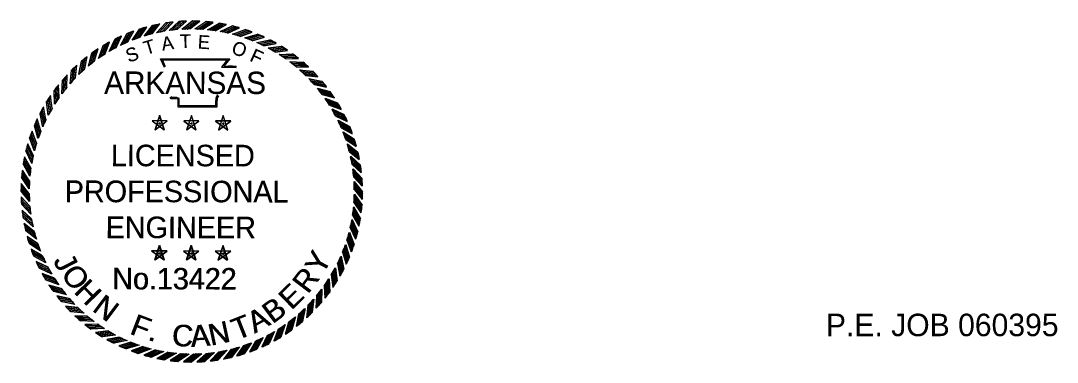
# Model space of a CAD drawing. Extents: x 1196286 to 1268366, y 2040822 to 2082115.
# Drawn here: x 1253635 to 1268366, y 2041670 to 2046528 of the extents above; entities that cross this region are included whole.
import ezdxf

# ---------------------------------------------------------------- set-up
doc = ezdxf.new("R2010")
doc.units = 0
doc.layers.add('60', color=7, linetype='Continuous')
doc.layers.add('Default', color=7, linetype='Continuous')

# ---------------------------------------------------------------- blocks, each defined once
blk = doc.blocks.new('STAR')
at = {"layer": 'Default'}
for p, q in [((0.0587, 0.0188), (-0.059, 0.0189)), ((-0.0589, 0.0188), (0.0363, -0.0505)), ((-0.0001, 0.0615), (-0.0366, -0.0504)), ((-0.0365, -0.0503), (0.0589, 0.0188)), ((-0.0085, 0), (0.009, 0)), ((0.0362, -0.0503), (0, 0.0617)), ((0, 0.0063), (0, -0.0085))]:
    blk.add_line(p, q, dxfattribs=at)
blk = doc.blocks.new('RP')
at = {"layer": 'Default'}
for p, q in [((-0.0781, 1.2656), (0.003, 1.33)), ((-0.058, 1.2667), (0.0216, 1.3299)), ((-0.0375, 1.2674), (0.0405, 1.3294)), ((-0.0176, 1.2679), (0.059, 1.3287))]:
    blk.add_line(p, q, dxfattribs=at)
for radius, start, end in [(1.33, 87.45624, 89.86992), (1.268, 90.79335, 93.53072)]:
    blk.add_arc((0, 0), radius, start, end, dxfattribs=at)

msp = doc.modelspace()

# ---------------------------------------------------------------- linework, layer by layer
at = {"layer": 'Default'}
for points in [[(1255678, 2045864), (1255622, 2045987), (1256603, 2045987), (1256521, 2045884), (1256587, 2045885), (1256643, 2045886), (1256698, 2045880)], [(1255680, 2045865), (1255624, 2045988), (1256605, 2045985), (1256523, 2045882), (1256589, 2045883), (1256645, 2045883), (1256700, 2045877)], [(1255693, 2045871), (1255646, 2045971), (1256570, 2045972), (1256488, 2045869), (1256587, 2045870), (1256642, 2045871), (1256697, 2045865)], [(1255694, 2045871), (1255648, 2045972), (1256573, 2045970), (1256490, 2045866), (1256589, 2045867), (1256644, 2045868), (1256699, 2045862)], [(1256448, 2045453), (1256431, 2045439), (1256426, 2045419), (1256420, 2045368), (1256420, 2045300), (1255873, 2045300), (1255873, 2045392), (1255873, 2045412), (1255850, 2045419), (1255773, 2045419), (1255759, 2045440)], [(1256449, 2045451), (1256432, 2045438), (1256426, 2045417), (1256420, 2045366), (1256420, 2045299), (1255873, 2045300), (1255873, 2045392), (1255873, 2045412), (1255851, 2045419), (1255773, 2045419), (1255759, 2045441)], [(1256438, 2045465), (1256418, 2045448), (1256410, 2045422), (1256405, 2045369), (1256405, 2045316), (1255888, 2045316), (1255888, 2045392), (1255888, 2045424), (1255853, 2045435), (1255781, 2045435), (1255772, 2045449)], [(1256439, 2045463), (1256418, 2045447), (1256411, 2045420), (1256405, 2045367), (1256405, 2045314), (1255888, 2045316), (1255888, 2045392), (1255889, 2045424), (1255853, 2045435), (1255781, 2045435), (1255772, 2045449)]]:
    msp.add_lwpolyline(points, dxfattribs=at)

# ---------------------------------------------------------------- block references
for name, p, xscale, yscale, rotation in [('RP', (1256068, 2044099), 1823.5310686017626, 1823.531068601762, 13.500000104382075), ('RP', (1256064, 2044099), 1823.5310686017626, 1823.5310686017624, 13.304199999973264), ('RP', (1256068, 2044099), 1823.5310686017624, 1823.531068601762, 9.000000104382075), ('RP', (1256064, 2044099), 1823.5310686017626, 1823.5310686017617, 8.804199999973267), ('RP', (1256068, 2044099), 1823.5310686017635, 1823.531068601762, 4.500000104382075), ('RP', (1256064, 2044099), 1823.5310686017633, 1823.5310686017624, 4.304199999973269), ('RP', (1256068, 2044099), 1823.531068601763, 1823.5310686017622, 1.0438208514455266e-07), ('RP', (1256064, 2044099), 1823.531068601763, 1823.531068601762, -0.19580000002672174), ('RP', (1256068, 2044099), 1823.5310686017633, 1823.531068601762, -4.499999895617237), ('RP', (1256064, 2044099), 1823.531068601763, 1823.5310686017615, -4.695800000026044), ('RP', (1256068, 2044099), 1823.5310686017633, 1823.5310686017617, -8.999999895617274), ('RP', (1256064, 2044099), 1823.5310686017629, 1823.5310686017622, -9.195800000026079), ('RP', (1256068, 2044099), 1823.5310686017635, 1823.5310686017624, -13.499999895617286), ('RP', (1256064, 2044099), 1823.5310686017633, 1823.5310686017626, -13.695800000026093), ('RP', (1256068, 2044099), 1823.531068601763, 1823.5310686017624, 27.000000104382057), ('RP', (1256064, 2044099), 1823.5310686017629, 1823.5310686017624, 26.804199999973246), ('RP', (1256068, 2044099), 1823.5310686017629, 1823.5310686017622, 22.500000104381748), ('RP', (1256064, 2044099), 1823.531068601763, 1823.531068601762, 22.304199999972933), ('RP', (1256068, 2044099), 1823.5310686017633, 1823.531068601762, 18.00000010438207), ('RP', (1256064, 2044099), 1823.5310686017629, 1823.5310686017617, 17.80419999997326), ('RP', (1256068, 2044099), 1823.5310686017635, 1823.531068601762, -17.99999989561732), ('RP', (1256064, 2044099), 1823.5310686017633, 1823.5310686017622, -18.195800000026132), ('RP', (1256068, 2044099), 1823.5310686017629, 1823.5310686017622, -22.499999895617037), ('RP', (1256064, 2044099), 1823.5310686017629, 1823.5310686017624, -22.695800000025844), ('RP', (1256068, 2044099), 1823.5310686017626, 1823.5310686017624, -26.999999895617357), ('RP', (1256064, 2044099), 1823.5310686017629, 1823.5310686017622, -27.19580000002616), ('RP', (1256068, 2044099), 1823.5310686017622, 1823.5310686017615, 31.500000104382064), ('RP', (1256064, 2044099), 1823.5310686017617, 1823.5310686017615, 31.30419999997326), ('RP', (1256068, 2044099), 1823.5310686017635, 1823.531068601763, -31.49999989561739), ('RP', (1256064, 2044099), 1823.5310686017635, 1823.5310686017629, -31.695800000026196), ('RP', (1256068, 2044099), 1823.5310686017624, 1823.5310686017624, 40.50000010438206), ('RP', (1256064, 2044099), 1823.5310686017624, 1823.5310686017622, 40.30419999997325), ('RP', (1256068, 2044099), 1823.5310686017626, 1823.531068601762, 36.000000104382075), ('RP', (1256064, 2044099), 1823.5310686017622, 1823.5310686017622, 35.804199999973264), ('RP', (1256068, 2044099), 1823.5310686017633, 1823.5310686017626, -35.99999989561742), ('RP', (1256064, 2044099), 1823.5310686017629, 1823.5310686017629, -36.19580000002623), ('RP', (1256068, 2044099), 1823.5310686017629, 1823.5310686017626, -40.49999989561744), ('RP', (1256064, 2044099), 1823.5310686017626, 1823.5310686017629, -40.69580000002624), ('RP', (1256068, 2044099), 1823.5310686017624, 1823.5310686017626, 45.00000010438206), ('RP', (1256064, 2044099), 1823.5310686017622, 1823.5310686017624, 44.80419999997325), ('RP', (1256068, 2044099), 1823.5310686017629, 1823.5310686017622, -44.99999989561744), ('RP', (1256064, 2044099), 1823.5310686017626, 1823.531068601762, -45.19580000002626), ('RP', (1256068, 2044099), 1823.531068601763, 1823.5310686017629, 49.500000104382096), ('RP', (1256064, 2044099), 1823.531068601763, 1823.5310686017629, 49.304199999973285), ('RP', (1256068, 2044099), 1823.5310686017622, 1823.5310686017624, -49.499999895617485), ('RP', (1256064, 2044099), 1823.531068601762, 1823.5310686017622, -49.69580000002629), ('RP', (1256068, 2044099), 1823.5310686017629, 1823.5310686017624, 54.00000010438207), ('RP', (1256064, 2044099), 1823.5310686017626, 1823.5310686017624, 53.804199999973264), ('RP', (1256068, 2044099), 1823.5310686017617, 1823.5310686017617, -53.999999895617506), ('RP', (1256064, 2044099), 1823.5310686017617, 1823.5310686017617, -54.1958000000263), ('RP', (1256064, 2044099), 1823.531068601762, 1823.5310686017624, 58.304199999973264), ('RP', (1256068, 2044099), 1823.531068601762, 1823.5310686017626, 58.50000010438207), ('RP', (1256068, 2044099), 1823.531068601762, 1823.5310686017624, -58.49999989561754), ('RP', (1256064, 2044099), 1823.531068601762, 1823.5310686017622, -58.69580000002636), ('RP', (1256064, 2044099), 1823.5310686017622, 1823.531068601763, 62.804199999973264), ('RP', (1256068, 2044099), 1823.5310686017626, 1823.5310686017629, 63.000000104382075), ('RP', (1256068, 2044099), 1823.531068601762, 1823.5310686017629, -62.99999989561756), ('RP', (1256064, 2044099), 1823.5310686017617, 1823.5310686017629, -63.19580000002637), ('RP', (1256064, 2044099), 1823.531068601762, 1823.5310686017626, 67.30419999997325), ('RP', (1256068, 2044099), 1823.5310686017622, 1823.5310686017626, 67.50000010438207), ('STAR', (1255609, 2045068), 1823.531068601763, 1823.531068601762, -0.19580000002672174), ('STAR', (1255610, 2045068), 1823.531068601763, 1823.5310686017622, 1.0438208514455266e-07), ('STAR', (1256060, 2045067), 1823.531068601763, 1823.531068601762, -0.19580000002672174), ('STAR', (1256061, 2045068), 1823.531068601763, 1823.5310686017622, 1.0438208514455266e-07), ('STAR', (1256512, 2045065), 1823.531068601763, 1823.531068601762, -0.19580000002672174), ('STAR', (1256512, 2045068), 1823.531068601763, 1823.5310686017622, 1.0438208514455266e-07), ('RP', (1256064, 2044099), 1823.5310686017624, 1823.5310686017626, -67.69580000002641), ('RP', (1256068, 2044099), 1823.531068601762, 1823.531068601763, -67.49999989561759), ('RP', (1256068, 2044099), 1823.5310686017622, 1823.5310686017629, -71.99999989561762), ('RP', (1256064, 2044099), 1823.5310686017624, 1823.531068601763, 71.80419999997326), ('RP', (1256068, 2044099), 1823.5310686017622, 1823.5310686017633, 72.00000010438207), ('RP', (1256064, 2044099), 1823.5310686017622, 1823.5310686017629, -72.19580000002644), ('RP', (1256064, 2044099), 1823.5310686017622, 1823.531068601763, 76.30419999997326), ('RP', (1256068, 2044099), 1823.5310686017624, 1823.5310686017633, 76.50000010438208), ('RP', (1256064, 2044099), 1823.5310686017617, 1823.5310686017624, -76.69580000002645), ('RP', (1256068, 2044099), 1823.5310686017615, 1823.5310686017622, -76.49999989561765), ('RP', (1256064, 2044099), 1823.5310686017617, 1823.5310686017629, 80.80419999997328), ('RP', (1256068, 2044099), 1823.531068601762, 1823.531068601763, 81.0000001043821), ('RP', (1256064, 2044099), 1823.531068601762, 1823.5310686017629, -81.19580000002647), ('RP', (1256068, 2044099), 1823.5310686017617, 1823.5310686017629, -80.99999989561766), ('RP', (1256064, 2044099), 1823.531068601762, 1823.5310686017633, 85.30419999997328), ('RP', (1256068, 2044099), 1823.5310686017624, 1823.5310686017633, 85.50000010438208), ('RP', (1256064, 2044099), 1823.5310686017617, 1823.5310686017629, -85.69580000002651), ('RP', (1256068, 2044099), 1823.531068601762, 1823.5310686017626, -85.49999989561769), ('RP', (1256064, 2044099), 1823.5310686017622, 1823.5310686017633, 89.80419999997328), ('RP', (1256068, 2044099), 1823.5310686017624, 1823.5310686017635, 90.0000001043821), ('RP', (1256064, 2044099), 1823.531068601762, 1823.531068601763, -90.19580000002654), ('RP', (1256068, 2044099), 1823.5310686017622, 1823.5310686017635, -89.99999989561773), ('RP', (1256064, 2044099), 1823.5310686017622, 1823.5310686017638, 94.30419999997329), ('RP', (1256068, 2044099), 1823.5310686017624, 1823.5310686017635, 94.5000001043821), ('RP', (1256064, 2044099), 1823.5310686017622, 1823.531068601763, -94.69580000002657), ('RP', (1256068, 2044099), 1823.5310686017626, 1823.5310686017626, -94.49999989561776), ('RP', (1256064, 2044099), 1823.531068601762, 1823.5310686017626, 98.8041999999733), ('RP', (1256068, 2044099), 1823.5310686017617, 1823.5310686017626, 99.0000001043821), ('RP', (1256064, 2044099), 1823.531068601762, 1823.5310686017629, -99.19580000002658), ('RP', (1256068, 2044099), 1823.5310686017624, 1823.531068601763, -98.99999989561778), ('RP', (1256064, 2044099), 1823.531068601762, 1823.531068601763, 103.30419999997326), ('RP', (1256068, 2044099), 1823.5310686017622, 1823.5310686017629, 103.50000010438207), ('RP', (1256064, 2044099), 1823.5310686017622, 1823.5310686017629, -103.69580000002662), ('RP', (1256068, 2044099), 1823.531068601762, 1823.5310686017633, -103.49999989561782), ('RP', (1256064, 2044099), 1823.531068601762, 1823.5310686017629, -108.19580000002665), ('RP', (1256068, 2044099), 1823.5310686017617, 1823.531068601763, -107.99999989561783), ('RP', (1256064, 2044099), 1823.5310686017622, 1823.5310686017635, 107.80419999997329), ('RP', (1256068, 2044099), 1823.5310686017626, 1823.5310686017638, 108.0000001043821), ('RP', (1256064, 2044099), 1823.531068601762, 1823.5310686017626, 112.3041999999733), ('RP', (1256068, 2044099), 1823.531068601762, 1823.531068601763, 112.5000001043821), ('STAR', (1255603, 2043219), 1823.531068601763, 1823.531068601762, -0.19580000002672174), ('STAR', (1255610, 2043218), 1823.531068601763, 1823.5310686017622, 1.0438208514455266e-07), ('STAR', (1256054, 2043217), 1823.531068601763, 1823.531068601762, -0.19580000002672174), ('STAR', (1256061, 2043218), 1823.531068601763, 1823.5310686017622, 1.0438208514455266e-07), ('STAR', (1256505, 2043216), 1823.531068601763, 1823.531068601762, -0.19580000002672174), ('STAR', (1256512, 2043218), 1823.531068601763, 1823.5310686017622, 1.0438208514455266e-07), ('RP', (1256064, 2044099), 1823.5310686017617, 1823.5310686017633, -112.69580000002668), ('RP', (1256068, 2044099), 1823.531068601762, 1823.5310686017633, -112.49999989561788), ('RP', (1256064, 2044099), 1823.5310686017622, 1823.531068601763, 116.80419999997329), ('RP', (1256068, 2044099), 1823.5310686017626, 1823.5310686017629, 117.0000001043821), ('RP', (1256064, 2044099), 1823.5310686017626, 1823.531068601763, -117.19580000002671), ('RP', (1256068, 2044099), 1823.531068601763, 1823.5310686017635, -116.9999998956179), ('RP', (1256064, 2044099), 1823.5310686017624, 1823.5310686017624, 121.30419999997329), ('RP', (1256068, 2044099), 1823.5310686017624, 1823.5310686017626, 121.5000001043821), ('RP', (1256064, 2044099), 1823.5310686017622, 1823.531068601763, -121.69580000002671), ('RP', (1256068, 2044099), 1823.5310686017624, 1823.531068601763, -121.4999998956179), ('RP', (1256064, 2044099), 1823.531068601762, 1823.5310686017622, 125.80419999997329), ('RP', (1256068, 2044099), 1823.531068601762, 1823.5310686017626, 126.00000010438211), ('RP', (1256064, 2044099), 1823.5310686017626, 1823.5310686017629, -126.19580000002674), ('RP', (1256068, 2044099), 1823.5310686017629, 1823.531068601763, -125.99999989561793), ('RP', (1256064, 2044099), 1823.5310686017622, 1823.5310686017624, 130.3041999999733), ('RP', (1256068, 2044099), 1823.5310686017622, 1823.5310686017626, 130.50000010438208), ('RP', (1256064, 2044099), 1823.5310686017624, 1823.5310686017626, -130.6958000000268), ('RP', (1256068, 2044099), 1823.5310686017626, 1823.5310686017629, -130.49999989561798), ('RP', (1256064, 2044099), 1823.5310686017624, 1823.5310686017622, 134.8041999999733), ('RP', (1256068, 2044099), 1823.5310686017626, 1823.5310686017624, 135.0000001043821), ('RP', (1256064, 2044099), 1823.5310686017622, 1823.5310686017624, -135.19580000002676), ('RP', (1256068, 2044099), 1823.5310686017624, 1823.5310686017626, -134.99999989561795), ('RP', (1256064, 2044099), 1823.5310686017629, 1823.5310686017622, 139.30419999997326), ('RP', (1256068, 2044099), 1823.5310686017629, 1823.5310686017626, 139.50000010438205), ('RP', (1256064, 2044099), 1823.5310686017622, 1823.5310686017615, -139.69580000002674), ('RP', (1256068, 2044099), 1823.5310686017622, 1823.531068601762, -139.49999989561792), ('RP', (1256064, 2044099), 1823.531068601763, 1823.5310686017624, 143.8041999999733), ('RP', (1256068, 2044099), 1823.5310686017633, 1823.5310686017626, 144.00000010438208), ('RP', (1256064, 2044099), 1823.5310686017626, 1823.5310686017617, 148.3041999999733), ('RP', (1256068, 2044099), 1823.5310686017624, 1823.5310686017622, 148.50000010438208), ('RP', (1256064, 2044099), 1823.5310686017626, 1823.531068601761, -148.69580000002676), ('RP', (1256068, 2044099), 1823.5310686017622, 1823.5310686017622, -148.49999989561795), ('RP', (1256064, 2044099), 1823.5310686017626, 1823.531068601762, -144.19580000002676), ('RP', (1256068, 2044099), 1823.5310686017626, 1823.5310686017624, -143.99999989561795), ('RP', (1256064, 2044099), 1823.5310686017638, 1823.5310686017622, 152.8041999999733), ('RP', (1256068, 2044099), 1823.5310686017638, 1823.5310686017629, 153.00000010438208), ('RP', (1256064, 2044099), 1823.5310686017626, 1823.5310686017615, -153.1958000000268), ('RP', (1256068, 2044099), 1823.5310686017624, 1823.5310686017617, -152.99999989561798), ('RP', (1256064, 2044099), 1823.5310686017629, 1823.531068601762, 157.3041999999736), ('RP', (1256068, 2044099), 1823.5310686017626, 1823.531068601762, 157.50000010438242), ('RP', (1256064, 2044099), 1823.5310686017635, 1823.5310686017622, 161.8041999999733), ('RP', (1256068, 2044099), 1823.5310686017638, 1823.531068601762, 162.00000010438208), ('RP', (1256068, 2044099), 1823.5310686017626, 1823.5310686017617, -166.49999989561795), ('RP', (1256064, 2044099), 1823.5310686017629, 1823.5310686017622, -162.19580000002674), ('RP', (1256068, 2044099), 1823.5310686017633, 1823.5310686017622, -161.99999989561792), ('RP', (1256064, 2044099), 1823.5310686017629, 1823.5310686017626, -157.6958000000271), ('RP', (1256068, 2044099), 1823.5310686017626, 1823.5310686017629, -157.4999998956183), ('RP', (1256064, 2044099), 1823.5310686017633, 1823.531068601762, 166.3041999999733), ('RP', (1256068, 2044099), 1823.5310686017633, 1823.531068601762, 166.50000010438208), ('RP', (1256064, 2044099), 1823.5310686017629, 1823.5310686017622, 170.8041999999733), ('RP', (1256068, 2044099), 1823.531068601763, 1823.5310686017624, 171.00000010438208), ('RP', (1256064, 2044099), 1823.5310686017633, 1823.531068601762, 175.3041999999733), ('RP', (1256068, 2044099), 1823.5310686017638, 1823.531068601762, 175.50000010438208), ('RP', (1256064, 2044099), 1823.5310686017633, 1823.5310686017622, 179.8041999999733), ('RP', (1256068, 2044099), 1823.5310686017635, 1823.5310686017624, -179.99999989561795), ('RP', (1256064, 2044099), 1823.5310686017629, 1823.5310686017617, -175.69580000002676), ('RP', (1256068, 2044099), 1823.5310686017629, 1823.5310686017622, -175.49999989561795), ('RP', (1256064, 2044099), 1823.5310686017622, 1823.5310686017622, -171.19580000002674), ('RP', (1256068, 2044099), 1823.5310686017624, 1823.5310686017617, -170.99999989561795), ('RP', (1256064, 2044099), 1823.5310686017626, 1823.5310686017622, -166.69580000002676)]:
    msp.add_blockref(name, p, dxfattribs=dict(at, xscale=xscale, yscale=yscale, rotation=rotation))

# ---------------------------------------------------------------- texts
at = {"layer": '60'}
msp.add_text('P.E. JOB 060395', height=320, dxfattribs=at).set_placement((1265078, 2042041))
at = {"layer": 'Default'}
for s, height, rotation, p in [('A', 193, 8.6788, (1255648, 2046100)), ('A', 193, 8.483, (1255651, 2046101)), ('T', 193, 1.4789, (1255898, 2046139)), ('T', 193, 1.2831, (1255901, 2046139)), ('E', 193, 356.672, (1256146, 2046133)), ('E', 193, 356.4762, (1256149, 2046132)), ('T', 193, 16.9015, (1255414, 2046039)), ('T', 193, 16.7057, (1255416, 2046040)), ('O', 193, 341.2218, (1256616, 2046067)), ('O', 193, 341.026, (1256618, 2046064)), ('S', 193, 19.7726, (1255168, 2045928)), ('S', 193, 19.5768, (1255170, 2045931)), ('F', 193, 335.3628, (1256876, 2045965)), ('F', 193, 335.167, (1256879, 2045961)), ('ARKANSAS', 315.8, 0, (1254820, 2045488)), ('ARKANSAS', 315.8, 359.8042, (1254821, 2045492)), ('LICENSED', 305.7, 359.8042, (1254915, 2044461)), ('LICENSED', 305.7, 0, (1254918, 2044458)), ('PROFESSIONAL', 305.7, 359.8042, (1254258, 2043952)), ('PROFESSIONAL', 305.7, 0, (1254263, 2043946)), ('ENGINEER', 305.7, 359.8042, (1254839, 2043439)), ('ENGINEER', 305.7, 0, (1254845, 2043435)), ('Y', 306, 62.5392, (1257927, 2042899)), ('Y', 306, 62.735, (1257936, 2042906)), ('J', 306, 297.2813, (1254088, 2043116)), ('J', 306, 297.4771, (1254095, 2043110)), ('O', 306, 304.1899, (1254196, 2042929)), ('O', 306, 304.3857, (1254204, 2042923)), ('No.13422', 304.5, 359.8042, (1254933, 2042710)), ('No.13422', 304.5, 0, (1254942, 2042706)), ('R', 306, 52.7437, (1257714, 2042630)), ('R', 306, 52.9395, (1257723, 2042636)), ('H', 306, 314.7447, (1254377, 2042665)), ('H', 306, 314.9405, (1254386, 2042660)), ('E', 306, 44.306, (1257481, 2042402)), ('E', 306, 44.5018, (1257491, 2042408)), ('N', 306, 322.9417, (1254635, 2042410)), ('N', 306, 323.1375, (1254644, 2042405)), ('B', 306, 36.505, (1257211, 2042208)), ('B', 306, 36.7008, (1257222, 2042212)), ('F', 306, 339.0288, (1255168, 2042079)), ('F', 306, 339.2246, (1255179, 2042076)), ('T', 306, 21.4329, (1256703, 2041979)), ('T', 306, 21.6287, (1256715, 2041981)), ('A', 306, 28.8562, (1256957, 2042074)), ('A', 306, 29.052, (1256968, 2042078)), ('C', 306, 356.1028, (1255775, 2041907)), ('C', 306, 356.2986, (1255786, 2041907)), ('A', 306, 3.9092, (1256055, 2041887)), ('A', 306, 4.105, (1256067, 2041887)), ('N', 306, 12.0703, (1256335, 2041902)), ('N', 306, 12.2661, (1256346, 2041904)), ('.', 306, 344.7037, (1255429, 2041988)), ('.', 306, 344.8995, (1255440, 2041987))]:
    msp.add_text(s, height=height, rotation=rotation, dxfattribs=at).set_placement(p)

doc.saveas('drawing.dxf')
